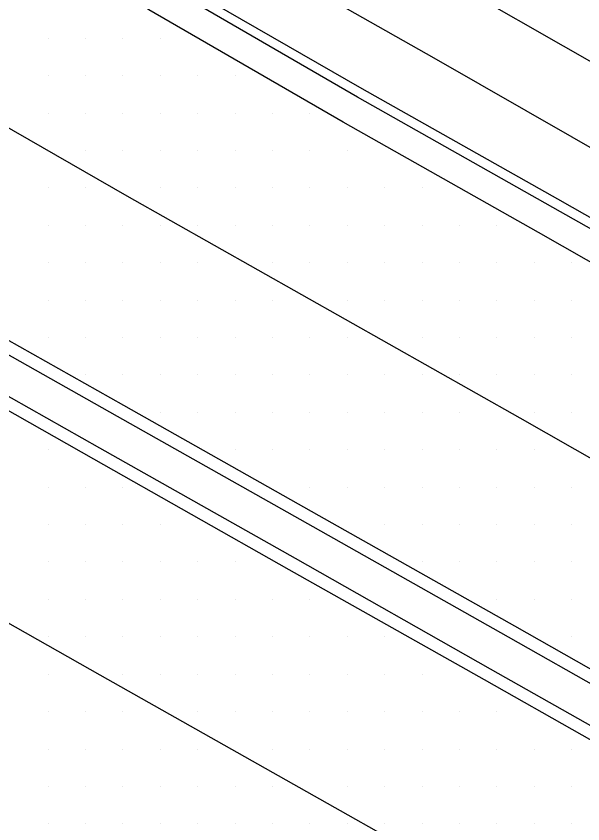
# Model space of a CAD drawing. Extents: x 1762120 to 1766775, y 709485 to 712965.
# Drawn here: x 1766074.1 to 1766112, y 710116.2 to 710170.2 of the extents above; entities that cross this region are included whole.
import ezdxf

# ---------------------------------------------------------------- set-up
doc = ezdxf.new("R2010")
doc.units = 0
for name, color, linetype in [('Exist DTM Drainline', 7, 'Continuous'), ('Exist DTM Scan Elevation Point', 7, 'Continuous'), ('Exist Roads Concrete Median Barrier', 7, 'Continuous'), ('Exist Roads Curbs', 7, 'Continuous'), ('Exist Roads EOP', 7, 'Continuous'), ('Exist Roads EOT', 7, 'Continuous'), ('PH Exist DTM Breakline', 7, 'Continuous')]:
    doc.layers.add(name, color=color, linetype=linetype)

msp = doc.modelspace()

# ---------------------------------------------------------------- linework, layer by layer
at = {"layer": 'Exist DTM Drainline'}
msp.add_lwpolyline([(1766147.876, 710135.946), (1766136.027, 710142.714), (1766122.98, 710150.115), (1766109.998, 710157.445), (1766096.938, 710164.823), (1766083.959, 710172.343), (1766081.113, 710174.367), (1766079.31, 710176.353), (1766077.927, 710178.681), (1766076.856, 710181.36), (1766076.551, 710185.349), (1766077.134, 710187.707), (1766077.987, 710190.109), (1766079.411, 710192.319), (1766081.259, 710194.213), (1766085.337, 710196.576)], dxfattribs=at)
at = {"layer": 'Exist DTM Scan Elevation Point'}
for p, q in [((1766076.25, 710168.75), (1766076.25, 710168.75)), ((1766078.75, 710168.75), (1766078.75, 710168.75)), ((1766081.25, 710168.75), (1766081.25, 710168.75)), ((1766083.75, 710168.75), (1766083.75, 710168.75)), ((1766076.25, 710166.25), (1766076.25, 710166.25)), ((1766078.75, 710166.25), (1766078.75, 710166.25)), ((1766081.25, 710166.25), (1766081.25, 710166.25)), ((1766083.75, 710166.25), (1766083.75, 710166.25)), ((1766086.25, 710166.25), (1766086.25, 710166.25)), ((1766088.75, 710166.25), (1766088.75, 710166.25)), ((1766076.25, 710163.75), (1766076.25, 710163.75)), ((1766078.75, 710163.75), (1766078.75, 710163.75)), ((1766081.25, 710163.75), (1766081.25, 710163.75)), ((1766083.75, 710163.75), (1766083.75, 710163.75)), ((1766086.25, 710163.75), (1766086.25, 710163.75)), ((1766088.75, 710163.75), (1766088.75, 710163.75)), ((1766091.25, 710163.75), (1766091.25, 710163.75)), ((1766093.75, 710163.75), (1766093.75, 710163.75)), ((1766078.75, 710161.25), (1766078.75, 710161.25)), ((1766081.25, 710161.25), (1766081.25, 710161.25)), ((1766083.75, 710161.25), (1766083.75, 710161.25)), ((1766086.25, 710161.25), (1766086.25, 710161.25)), ((1766088.75, 710161.25), (1766088.75, 710161.25)), ((1766091.25, 710161.25), (1766091.25, 710161.25)), ((1766093.75, 710161.25), (1766093.75, 710161.25)), ((1766096.25, 710161.25), (1766096.25, 710161.25)), ((1766076.25, 710158.75), (1766076.25, 710158.75)), ((1766078.75, 710158.75), (1766078.75, 710158.75)), ((1766083.75, 710158.75), (1766083.75, 710158.75)), ((1766086.25, 710158.75), (1766086.25, 710158.75)), ((1766088.75, 710158.75), (1766088.75, 710158.75)), ((1766091.25, 710158.75), (1766091.25, 710158.75)), ((1766093.75, 710158.75), (1766093.75, 710158.75)), ((1766096.25, 710158.75), (1766096.25, 710158.75)), ((1766098.75, 710158.75), (1766098.75, 710158.75)), ((1766101.25, 710158.75), (1766101.25, 710158.75)), ((1766076.25, 710156.25), (1766076.25, 710156.25)), ((1766078.75, 710156.25), (1766078.75, 710156.25)), ((1766081.25, 710156.25), (1766081.25, 710156.25)), ((1766083.75, 710156.25), (1766083.75, 710156.25)), ((1766086.25, 710156.25), (1766086.25, 710156.25)), ((1766088.75, 710156.25), (1766088.75, 710156.25)), ((1766091.25, 710156.25), (1766091.25, 710156.25)), ((1766093.75, 710156.25), (1766093.75, 710156.25)), ((1766096.25, 710156.25), (1766096.25, 710156.25)), ((1766098.75, 710156.25), (1766098.75, 710156.25)), ((1766101.25, 710156.25), (1766101.25, 710156.25)), ((1766103.75, 710156.25), (1766103.75, 710156.25)), ((1766106.25, 710156.25), (1766106.25, 710156.25)), ((1766076.25, 710153.75), (1766076.25, 710153.75)), ((1766078.75, 710153.75), (1766078.75, 710153.75)), ((1766081.25, 710153.75), (1766081.25, 710153.75)), ((1766083.75, 710153.75), (1766083.75, 710153.75)), ((1766086.25, 710153.75), (1766086.25, 710153.75)), ((1766091.25, 710153.75), (1766091.25, 710153.75)), ((1766093.75, 710153.75), (1766093.75, 710153.75)), ((1766096.25, 710153.75), (1766096.25, 710153.75)), ((1766098.75, 710153.75), (1766098.75, 710153.75)), ((1766101.25, 710153.75), (1766101.25, 710153.75)), ((1766103.75, 710153.75), (1766103.75, 710153.75)), ((1766106.25, 710153.75), (1766106.25, 710153.75)), ((1766108.75, 710153.75), (1766108.75, 710153.75)), ((1766111.25, 710153.75), (1766111.25, 710153.75)), ((1766076.25, 710151.25), (1766076.25, 710151.25)), ((1766078.75, 710151.25), (1766078.75, 710151.25)), ((1766081.25, 710151.25), (1766081.25, 710151.25)), ((1766083.75, 710151.25), (1766083.75, 710151.25)), ((1766086.25, 710151.25), (1766086.25, 710151.25)), ((1766088.75, 710151.25), (1766088.75, 710151.25)), ((1766091.25, 710151.25), (1766091.25, 710151.25)), ((1766096.25, 710151.25), (1766096.25, 710151.25)), ((1766098.75, 710151.25), (1766098.75, 710151.25)), ((1766101.25, 710151.25), (1766101.25, 710151.25)), ((1766103.75, 710151.25), (1766103.75, 710151.25)), ((1766106.25, 710151.25), (1766106.25, 710151.25)), ((1766108.75, 710151.25), (1766108.75, 710151.25)), ((1766111.25, 710151.25), (1766111.25, 710151.25)), ((1766076.25, 710148.75), (1766076.25, 710148.75)), ((1766078.75, 710148.75), (1766078.75, 710148.75)), ((1766081.25, 710148.75), (1766081.25, 710148.75)), ((1766083.75, 710148.75), (1766083.75, 710148.75)), ((1766086.25, 710148.75), (1766086.25, 710148.75)), ((1766088.75, 710148.75), (1766088.75, 710148.75)), ((1766091.25, 710148.75), (1766091.25, 710148.75)), ((1766093.75, 710148.75), (1766093.75, 710148.75)), ((1766096.25, 710148.75), (1766096.25, 710148.75)), ((1766101.25, 710148.75), (1766101.25, 710148.75)), ((1766103.75, 710148.75), (1766103.75, 710148.75)), ((1766106.25, 710148.75), (1766106.25, 710148.75)), ((1766108.75, 710148.75), (1766108.75, 710148.75)), ((1766111.25, 710148.75), (1766111.25, 710148.75)), ((1766078.75, 710146.25), (1766078.75, 710146.25)), ((1766081.25, 710146.25), (1766081.25, 710146.25)), ((1766083.75, 710146.25), (1766083.75, 710146.25)), ((1766086.25, 710146.25), (1766086.25, 710146.25)), ((1766088.75, 710146.25), (1766088.75, 710146.25)), ((1766091.25, 710146.25), (1766091.25, 710146.25)), ((1766093.75, 710146.25), (1766093.75, 710146.25)), ((1766096.25, 710146.25), (1766096.25, 710146.25)), ((1766098.75, 710146.25), (1766098.75, 710146.25)), ((1766101.25, 710146.25), (1766101.25, 710146.25)), ((1766103.75, 710146.25), (1766103.75, 710146.25)), ((1766106.25, 710146.25), (1766106.25, 710146.25)), ((1766108.75, 710146.25), (1766108.75, 710146.25)), ((1766111.25, 710146.25), (1766111.25, 710146.25)), ((1766083.75, 710143.75), (1766083.75, 710143.75)), ((1766086.25, 710143.75), (1766086.25, 710143.75)), ((1766088.75, 710143.75), (1766088.75, 710143.75)), ((1766091.25, 710143.75), (1766091.25, 710143.75)), ((1766093.75, 710143.75), (1766093.75, 710143.75)), ((1766096.25, 710143.75), (1766096.25, 710143.75)), ((1766098.75, 710143.75), (1766098.75, 710143.75)), ((1766101.25, 710143.75), (1766101.25, 710143.75)), ((1766103.75, 710143.75), (1766103.75, 710143.75)), ((1766108.75, 710143.75), (1766108.75, 710143.75)), ((1766111.25, 710143.75), (1766111.25, 710143.75)), ((1766076.25, 710141.25), (1766076.25, 710141.25)), ((1766088.75, 710141.25), (1766088.75, 710141.25)), ((1766091.25, 710141.25), (1766091.25, 710141.25)), ((1766093.75, 710141.25), (1766093.75, 710141.25)), ((1766096.25, 710141.25), (1766096.25, 710141.25)), ((1766098.75, 710141.25), (1766098.75, 710141.25)), ((1766101.25, 710141.25), (1766101.25, 710141.25)), ((1766103.75, 710141.25), (1766103.75, 710141.25)), ((1766106.25, 710141.25), (1766106.25, 710141.25)), ((1766108.75, 710141.25), (1766108.75, 710141.25)), ((1766076.25, 710138.75), (1766076.25, 710138.75)), ((1766078.75, 710138.75), (1766078.75, 710138.75)), ((1766081.25, 710138.75), (1766081.25, 710138.75)), ((1766093.75, 710138.75), (1766093.75, 710138.75)), ((1766096.25, 710138.75), (1766096.25, 710138.75)), ((1766098.75, 710138.75), (1766098.75, 710138.75)), ((1766101.25, 710138.75), (1766101.25, 710138.75)), ((1766103.75, 710138.75), (1766103.75, 710138.75)), ((1766106.25, 710138.75), (1766106.25, 710138.75)), ((1766108.75, 710138.75), (1766108.75, 710138.75)), ((1766111.25, 710138.75), (1766111.25, 710138.75)), ((1766076.25, 710136.25), (1766076.25, 710136.25)), ((1766078.75, 710136.25), (1766078.75, 710136.25)), ((1766081.25, 710136.25), (1766081.25, 710136.25)), ((1766083.75, 710136.25), (1766083.75, 710136.25)), ((1766098.75, 710136.25), (1766098.75, 710136.25)), ((1766101.25, 710136.25), (1766101.25, 710136.25)), ((1766103.75, 710136.25), (1766103.75, 710136.25)), ((1766106.25, 710136.25), (1766106.25, 710136.25)), ((1766108.75, 710136.25), (1766108.75, 710136.25)), ((1766111.25, 710136.25), (1766111.25, 710136.25)), ((1766076.25, 710133.75), (1766076.25, 710133.75)), ((1766078.75, 710133.75), (1766078.75, 710133.75)), ((1766081.25, 710133.75), (1766081.25, 710133.75)), ((1766083.75, 710133.75), (1766083.75, 710133.75)), ((1766086.25, 710133.75), (1766086.25, 710133.75)), ((1766088.75, 710133.75), (1766088.75, 710133.75)), ((1766101.25, 710133.75), (1766101.25, 710133.75)), ((1766103.75, 710133.75), (1766103.75, 710133.75)), ((1766106.25, 710133.75), (1766106.25, 710133.75)), ((1766108.75, 710133.75), (1766108.75, 710133.75)), ((1766111.25, 710133.75), (1766111.25, 710133.75)), ((1766076.25, 710131.25), (1766076.25, 710131.25)), ((1766078.75, 710131.25), (1766078.75, 710131.25)), ((1766081.25, 710131.25), (1766081.25, 710131.25)), ((1766083.75, 710131.25), (1766083.75, 710131.25)), ((1766086.25, 710131.25), (1766086.25, 710131.25)), ((1766088.75, 710131.25), (1766088.75, 710131.25)), ((1766091.25, 710131.25), (1766091.25, 710131.25)), ((1766093.75, 710131.25), (1766093.75, 710131.25)), ((1766106.25, 710131.25), (1766106.25, 710131.25)), ((1766108.75, 710131.25), (1766108.75, 710131.25)), ((1766111.25, 710131.25), (1766111.25, 710131.25)), ((1766076.25, 710128.75), (1766076.25, 710128.75)), ((1766078.75, 710128.75), (1766078.75, 710128.75)), ((1766081.25, 710128.75), (1766081.25, 710128.75)), ((1766083.75, 710128.75), (1766083.75, 710128.75)), ((1766086.25, 710128.75), (1766086.25, 710128.75)), ((1766088.75, 710128.75), (1766088.75, 710128.75)), ((1766091.25, 710128.75), (1766091.25, 710128.75)), ((1766093.75, 710128.75), (1766093.75, 710128.75)), ((1766096.25, 710128.75), (1766096.25, 710128.75)), ((1766098.75, 710128.75), (1766098.75, 710128.75)), ((1766111.25, 710128.75), (1766111.25, 710128.75)), ((1766076.25, 710126.25), (1766076.25, 710126.25)), ((1766081.25, 710126.25), (1766081.25, 710126.25)), ((1766083.75, 710126.25), (1766083.75, 710126.25)), ((1766086.25, 710126.25), (1766086.25, 710126.25)), ((1766088.75, 710126.25), (1766088.75, 710126.25)), ((1766091.25, 710126.25), (1766091.25, 710126.25)), ((1766093.75, 710126.25), (1766093.75, 710126.25)), ((1766096.25, 710126.25), (1766096.25, 710126.25)), ((1766098.75, 710126.25), (1766098.75, 710126.25)), ((1766101.25, 710126.25), (1766101.25, 710126.25)), ((1766076.25, 710123.75), (1766076.25, 710123.75)), ((1766078.75, 710123.75), (1766078.75, 710123.75)), ((1766081.25, 710123.75), (1766081.25, 710123.75)), ((1766086.25, 710123.75), (1766086.25, 710123.75)), ((1766088.75, 710123.75), (1766088.75, 710123.75)), ((1766091.25, 710123.75), (1766091.25, 710123.75)), ((1766093.75, 710123.75), (1766093.75, 710123.75)), ((1766096.25, 710123.75), (1766096.25, 710123.75)), ((1766098.75, 710123.75), (1766098.75, 710123.75)), ((1766101.25, 710123.75), (1766101.25, 710123.75)), ((1766103.75, 710123.75), (1766103.75, 710123.75)), ((1766106.25, 710123.75), (1766106.25, 710123.75)), ((1766076.25, 710121.25), (1766076.25, 710121.25)), ((1766078.75, 710121.25), (1766078.75, 710121.25)), ((1766081.25, 710121.25), (1766081.25, 710121.25)), ((1766083.75, 710121.25), (1766083.75, 710121.25)), ((1766086.25, 710121.25), (1766086.25, 710121.25)), ((1766091.25, 710121.25), (1766091.25, 710121.25)), ((1766093.75, 710121.25), (1766093.75, 710121.25)), ((1766096.25, 710121.25), (1766096.25, 710121.25)), ((1766098.75, 710121.25), (1766098.75, 710121.25)), ((1766101.25, 710121.25), (1766101.25, 710121.25)), ((1766103.75, 710121.25), (1766103.75, 710121.25)), ((1766106.25, 710121.25), (1766106.25, 710121.25)), ((1766108.75, 710121.25), (1766108.75, 710121.25)), ((1766111.25, 710121.25), (1766111.25, 710121.25)), ((1766076.25, 710118.75), (1766076.25, 710118.75)), ((1766078.75, 710118.75), (1766078.75, 710118.75)), ((1766081.25, 710118.75), (1766081.25, 710118.75)), ((1766083.75, 710118.75), (1766083.75, 710118.75)), ((1766086.25, 710118.75), (1766086.25, 710118.75)), ((1766088.75, 710118.75), (1766088.75, 710118.75)), ((1766091.25, 710118.75), (1766091.25, 710118.75)), ((1766096.25, 710118.75), (1766096.25, 710118.75)), ((1766098.75, 710118.75), (1766098.75, 710118.75)), ((1766101.25, 710118.75), (1766101.25, 710118.75)), ((1766103.75, 710118.75), (1766103.75, 710118.75)), ((1766106.25, 710118.75), (1766106.25, 710118.75)), ((1766108.75, 710118.75), (1766108.75, 710118.75)), ((1766111.25, 710118.75), (1766111.25, 710118.75)), ((1766076.25, 710116.25), (1766076.25, 710116.25)), ((1766078.75, 710116.25), (1766078.75, 710116.25)), ((1766081.25, 710116.25), (1766081.25, 710116.25)), ((1766083.75, 710116.25), (1766083.75, 710116.25)), ((1766086.25, 710116.25), (1766086.25, 710116.25)), ((1766088.75, 710116.25), (1766088.75, 710116.25)), ((1766091.25, 710116.25), (1766091.25, 710116.25)), ((1766093.75, 710116.25), (1766093.75, 710116.25)), ((1766096.25, 710116.25), (1766096.25, 710116.25)), ((1766098.75, 710116.25), (1766098.75, 710116.25)), ((1766101.25, 710116.25), (1766101.25, 710116.25)), ((1766103.75, 710116.25), (1766103.75, 710116.25)), ((1766106.25, 710116.25), (1766106.25, 710116.25)), ((1766108.75, 710116.25), (1766108.75, 710116.25)), ((1766111.25, 710116.25), (1766111.25, 710116.25))]:
    msp.add_line(p, q, dxfattribs=at)
at = {"layer": 'Exist Roads Concrete Median Barrier'}
for points in [[(1766134.707, 710113.012), (1766120.079, 710121.335), (1766107.026, 710128.724), (1766093.962, 710136.093), (1766080.901, 710143.468), (1766067.855, 710150.816), (1766053.386, 710159.037), (1766046.791, 710162.795), (1766044.902, 710163.865), (1766041.432, 710165.833), (1766040.703, 710166.246), (1766036.748, 710168.439)], [(1766133.509, 710110.959), (1766118.884, 710119.201), (1766105.834, 710126.596), (1766092.781, 710133.985), (1766079.72, 710141.36), (1766066.692, 710148.716), (1766052.211, 710156.914), (1766048.541, 710160.291), (1766044.902, 710163.865)]]:
    msp.add_lwpolyline(points, dxfattribs=at)
at = {"layer": 'Exist Roads Curbs'}
msp.add_lwpolyline([(1766148.15, 710136.5), (1766136.314, 710143.238), (1766123.265, 710150.636), (1766110.319, 710158.007), (1766097.244, 710165.36), (1766084.248, 710172.85), (1766081.497, 710174.838), (1766079.663, 710176.785), (1766078.437, 710178.851), (1766077.352, 710181.391), (1766077.068, 710185.381), (1766077.585, 710187.582), (1766078.565, 710189.947), (1766079.973, 710192.02), (1766081.882, 710193.883), (1766085.96, 710196.245)], dxfattribs=at)
at = {"layer": 'Exist Roads EOP'}
for points in [[(1766146.976, 710134.168), (1766135.066, 710140.983), (1766122.014, 710148.375), (1766109.031, 710155.767), (1766095.966, 710163.137), (1766082.987, 710170.656), (1766079.853, 710172.84), (1766078.146, 710174.944), (1766075.994, 710178.081), (1766074.826, 710181.241), (1766074.485, 710185.228), (1766075.075, 710188.25), (1766075.945, 710190.647), (1766077.37, 710193.404), (1766079.278, 710195.266), (1766083.356, 710197.629), (1766085.046, 710198.114)], [(1766133.095, 710110.244), (1766118.483, 710118.479), (1766105.43, 710125.868), (1766092.365, 710133.234), (1766079.313, 710140.626), (1766066.292, 710147.99), (1766051.79, 710156.151), (1766045.145, 710159.818), (1766040.472, 710162.533), (1766039.093, 710163.335), (1766035.147, 710165.545), (1766034.529, 710166.03), (1766034.129, 710166.812), (1766034.105, 710167.674), (1766034.393, 710168.451), (1766034.967, 710169.031), (1766035.592, 710169.329), (1766036.417, 710169.384), (1766037.135, 710169.135)], [(1766135.152, 710113.767), (1766120.492, 710122.062), (1766107.439, 710129.451), (1766094.381, 710136.831), (1766081.32, 710144.206), (1766068.267, 710151.558), (1766053.781, 710159.747), (1766047.176, 710163.488), (1766041.08, 710166.926), (1766037.135, 710169.135)]]:
    msp.add_lwpolyline(points, dxfattribs=at)
at = {"layer": 'Exist Roads EOT'}
for points in [[(1766116.924, 710138.167), (1766107.798, 710143.366), (1766081.547, 710158.198), (1766073.023, 710163.075), (1766038.696, 710182.486), (1766004.474, 710201.768), (1765969.548, 710221.544), (1765934.377, 710241.466), (1765900.84, 710260.049), (1765888.9, 710266.628), (1765879.591, 710271.811)], [(1765865.816, 710246.822), (1765880.396, 710238.926), (1765893.801, 710231.585), (1765904.537, 710225.442), (1765921.93, 710215.688), (1765949.65, 710199.952), (1765974.936, 710185.589), (1766003.454, 710169.389), (1766018.818, 710160.747), (1766053.428, 710141.183), (1766063.536, 710135.357), (1766079.705, 710126.204), (1766114.763, 710106.422), (1766126.988, 710099.493)]]:
    msp.add_lwpolyline(points, dxfattribs=at)
at = {"layer": 'PH Exist DTM Breakline'}
for points in [[(1766182.15, 710132.628), (1766175.8, 710134.354), (1766169.133, 710136.358), (1766162.75, 710139.011), (1766156.644, 710142.032), (1766146.053, 710148.063), (1766132.488, 710155.524), (1766116.871, 710164.713), (1766104.536, 710171.757), (1766092.432, 710178.64), (1766084.849, 710182.911)], [(1766180.838, 710127.803), (1766174.424, 710129.547), (1766167.449, 710131.643), (1766160.68, 710134.457), (1766154.297, 710137.615), (1766143.61, 710143.7), (1766130.015, 710151.178), (1766114.363, 710160.387), (1766102.061, 710167.413), (1766089.969, 710174.288), (1766081.438, 710179.094)]]:
    msp.add_lwpolyline(points, dxfattribs=at)

doc.saveas('drawing.dxf')
